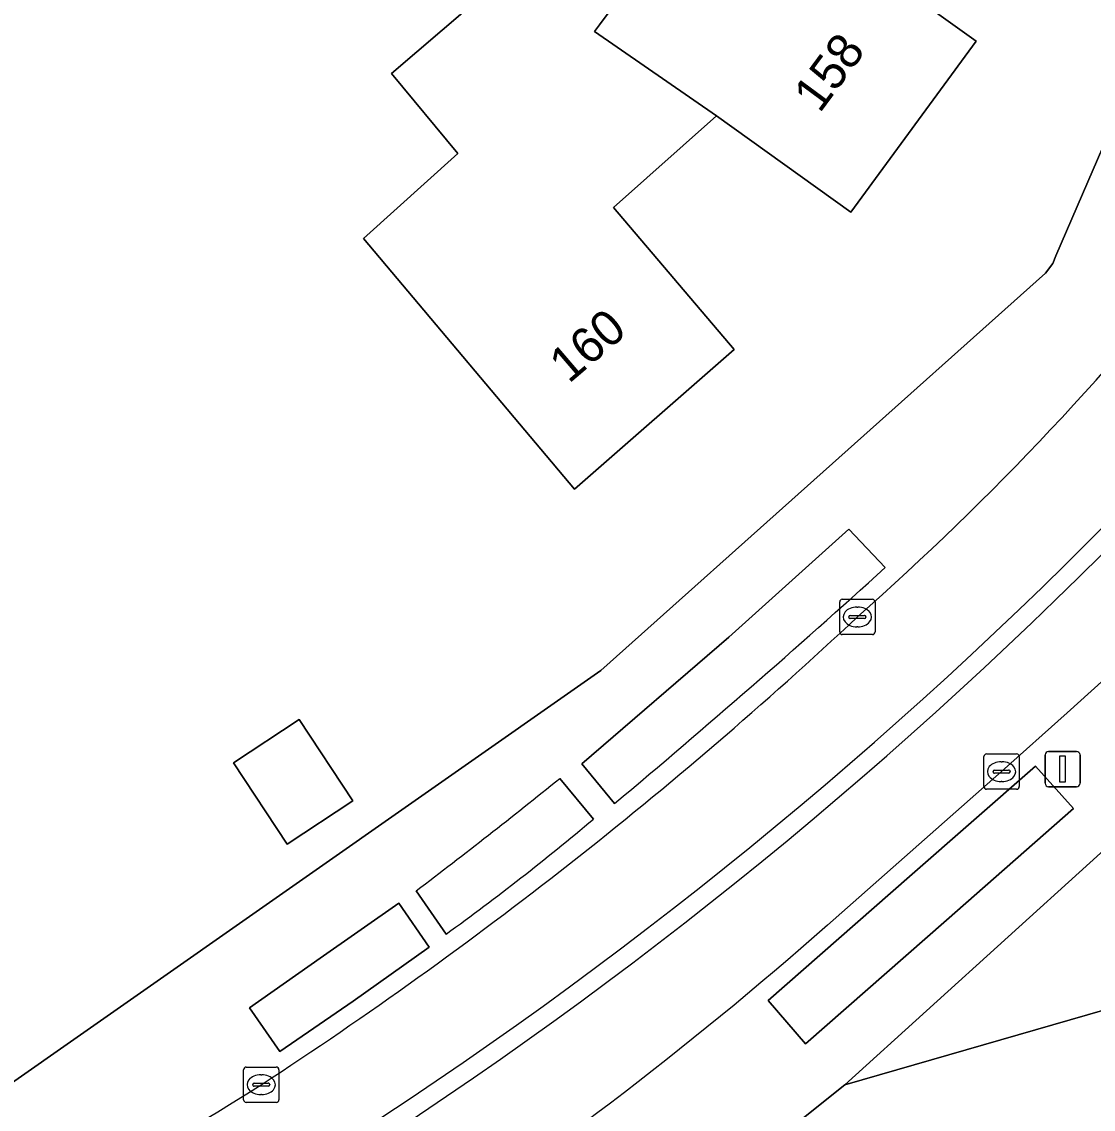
# Model space of a CAD drawing. Extents: x 162879 to 165540, y 384011 to 385181.
# Drawn here: x 164293.2 to 164323.55, y 384536.21 to 384567.03 of the extents above; entities that cross this region are included whole.
import ezdxf

# ---------------------------------------------------------------- set-up
doc = ezdxf.new("R2010")
doc.units = 0
for name, color, linetype in [('IMGEO_Erf', 7, 'Continuous'), ('IMGEO_Groenvoorziening', 7, 'Continuous'), ('IMGEO_Kolk', 7, 'Continuous'), ('IMGEO_Lichtmast', 7, 'Continuous'), ('IMGEO_Pand', 7, 'Continuous'), ('IMGEO_Pand_nummerreeks', 7, 'Continuous'), ('IMGEO_Parkeervlak_open', 7, 'Continuous'), ('IMGEO_Rijbaan_lokaal_gesloten', 7, 'Continuous'), ('IMGEO_Rijbaan_lokaal_open', 7, 'Continuous'), ('IMGEO_Voetpad_open', 7, 'Continuous')]:
    doc.layers.add(name, color=color, linetype=linetype)

msp = doc.modelspace()

# ---------------------------------------------------------------- linework, layer by layer
at = {"layer": 'IMGEO_Erf'}
for points in [[(164289.768, 384534.7), (164291.477, 384535.954), (164309.602, 384548.644), (164322.198, 384559.899), (164322.408, 384560.17), (164322.494, 384560.391), (164335.312, 384590.058), (164348.766, 384620.706), (164354.011, 384618.805), (164357.798, 384629.685), (164376.258, 384683.505)], [(164320.513, 384586.055), (164319.573, 384583.969), (164322.114, 384583.167), (164320.23, 384578.554), (164325.026, 384576.513), (164322.622, 384571.008), (164318.321, 384572.735), (164315.977, 384569.53), (164320.233, 384566.475), (164316.686, 384561.628), (164312.875, 384564.356), (164309.958, 384561.761), (164313.379, 384557.737), (164308.856, 384553.779), (164302.874, 384560.885), (164305.55, 384563.29), (164303.667, 384565.559), (164307.195, 384568.58), (164307.56, 384568.893), (164307.135, 384569.196), (164309.168, 384571.906), (164312.133, 384575.86)], [(164343.231, 384535.083), (164338.601, 384533.743), (164336.389, 384533.103), (164335.651, 384535.572), (164334.209, 384540.468), (164333.765, 384541.881), (164316.513, 384536.895), (164306.606, 384528.987), (164302.056, 384525.919), (164297.225, 384523.229), (164291.581, 384520.639), (164290.508, 384520.429), (164285.786, 384518.69), (164283.972, 384516.463), (164283.48, 384513.165), (164284.083, 384509.933), (164286.485, 384500)]]:
    msp.add_lwpolyline(points, dxfattribs=at)
msp.add_lwpolyline([(164302.574, 384544.948), (164300.713, 384543.723), (164299.198, 384546.024), (164301.059, 384547.249)], close=True, dxfattribs=at)
at = {"layer": 'IMGEO_Groenvoorziening'}
msp.add_lwpolyline([(164317.655, 384551.556), (164316.63, 384552.65), (164313.224, 384549.585), (164309.063, 384545.999), (164309.991, 384544.872)], dxfattribs=at)
msp.add_lwpolyline([(164319.394, 384541.569), (164322.988, 384544.726), (164321.913, 384545.929), (164318.344, 384542.799), (164314.344, 384539.292), (164315.397, 384538.058)], close=True, dxfattribs=at)
msp.add_arc((164147.457, 384738.972), 253.164, 309.94182, 312.24346, dxfattribs=at)
at = {"layer": 'IMGEO_Kolk'}
for p, q in [((164316.368, 384549.732), (164316.368, 384550.584)), ((164316.443, 384550.658), (164317.295, 384550.658)), ((164316.856, 384550.438), (164316.881, 384550.438)), ((164317.369, 384550.584), (164317.369, 384549.732)), ((164316.627, 384550.152), (164316.627, 384550.164)), ((164317.065, 384550.115), (164316.667, 384550.115)), ((164316.67, 384550.201), (164317.068, 384550.201)), ((164317.111, 384550.164), (164317.111, 384550.152)), ((164316.879, 384549.878), (164316.854, 384549.878)), ((164317.295, 384549.658), (164316.443, 384549.658)), ((164320.455, 384545.349), (164320.455, 384546.201)), ((164320.53, 384546.275), (164321.382, 384546.275)), ((164320.943, 384546.055), (164320.968, 384546.055)), ((164321.456, 384546.201), (164321.456, 384545.349)), ((164320.714, 384545.769), (164320.714, 384545.781)), ((164320.757, 384545.818), (164321.155, 384545.818)), ((164321.198, 384545.781), (164321.198, 384545.769)), ((164321.152, 384545.732), (164320.754, 384545.732)), ((164320.966, 384545.495), (164320.941, 384545.495)), ((164321.382, 384545.275), (164320.53, 384545.275)), ((164299.48, 384536.476), (164299.48, 384537.328)), ((164299.555, 384537.402), (164300.407, 384537.402)), ((164299.968, 384537.182), (164299.993, 384537.182)), ((164300.481, 384537.328), (164300.481, 384536.476)), ((164299.739, 384536.896), (164299.739, 384536.908)), ((164300.177, 384536.859), (164299.779, 384536.859)), ((164299.782, 384536.945), (164300.18, 384536.945)), ((164300.223, 384536.908), (164300.223, 384536.896)), ((164299.991, 384536.622), (164299.966, 384536.622)), ((164300.407, 384536.402), (164299.555, 384536.402))]:
    msp.add_line(p, q, dxfattribs=at)
for points in [[(164316.368, 384549.732), (164316.368, 384550.584)], [(164316.443, 384550.658), (164317.295, 384550.658)], [(164317.369, 384550.584), (164317.369, 384549.732)], [(164317.295, 384549.658), (164316.443, 384549.658)], [(164320.455, 384545.349), (164320.455, 384546.201)], [(164320.53, 384546.275), (164321.382, 384546.275)], [(164321.456, 384546.201), (164321.456, 384545.349)], [(164321.382, 384545.275), (164320.53, 384545.275)], [(164299.48, 384536.476), (164299.48, 384537.328)], [(164299.555, 384537.402), (164300.407, 384537.402)], [(164300.481, 384537.328), (164300.481, 384536.476)], [(164300.407, 384536.402), (164299.555, 384536.402)]]:
    msp.add_lwpolyline(points, dxfattribs=at)
for centre, radius, start, end in [((164316.445, 384550.582), 0.0765, 91.552, 178.448), ((164316.445, 384550.582), 0.0765, 91.552, 178.448), ((164317.293, 384550.582), 0.0765, 1.552, 88.448), ((164317.293, 384550.582), 0.0765, 1.552, 88.448), ((164316.667, 384550.161), 0.0403, 85.8775, 175.7526), ((164316.664, 384550.151), 0.0366, 178.938, 274.7102), ((164317.068, 384550.158), 0.043, 264.8664, 352.4533), ((164317.072, 384550.163), 0.0386, 1.7309, 96.639), ((164316.445, 384549.734), 0.0765, 181.552, 268.448), ((164316.445, 384549.734), 0.0765, 181.552, 268.448), ((164317.293, 384549.734), 0.0765, 271.552, 358.448), ((164317.293, 384549.734), 0.0765, 271.552, 358.448), ((164320.532, 384546.199), 0.0765, 91.552, 178.448), ((164320.532, 384546.199), 0.0765, 91.552, 178.448), ((164321.38, 384546.199), 0.0765, 1.552, 88.448), ((164321.38, 384546.199), 0.0765, 1.552, 88.448), ((164320.754, 384545.778), 0.0403, 85.8775, 175.7526), ((164320.751, 384545.768), 0.0366, 178.938, 274.7102), ((164321.155, 384545.775), 0.043, 264.8664, 352.4533), ((164321.159, 384545.78), 0.0386, 1.7309, 96.639), ((164320.532, 384545.351), 0.0765, 181.552, 268.448), ((164320.532, 384545.351), 0.0765, 181.552, 268.448), ((164321.38, 384545.351), 0.0765, 271.552, 358.448), ((164321.38, 384545.351), 0.0765, 271.552, 358.448), ((164299.557, 384537.326), 0.0765, 91.552, 178.448), ((164299.557, 384537.326), 0.0765, 91.552, 178.448), ((164300.405, 384537.326), 0.0765, 1.552, 88.448), ((164300.405, 384537.326), 0.0765, 1.552, 88.448), ((164299.779, 384536.905), 0.0403, 85.8775, 175.7526), ((164299.776, 384536.895), 0.0366, 178.938, 274.7102), ((164300.18, 384536.902), 0.043, 264.8664, 352.4533), ((164300.184, 384536.907), 0.0386, 1.7309, 96.639), ((164299.557, 384536.478), 0.0765, 181.552, 268.448), ((164299.557, 384536.478), 0.0765, 181.552, 268.448), ((164300.405, 384536.478), 0.0765, 271.552, 358.448), ((164300.405, 384536.478), 0.0765, 271.552, 358.448)]:
    msp.add_arc(centre, radius, start, end, dxfattribs=at)
for centre, major_axis, ratio, start_param, end_param in [((164316.855, 384550.158), (-0.387, 0.002), 0.722429, 4.712389, 7.853982), ((164316.88, 384550.158), (-0.39, 0.002), 0.717154, 1.570796, 4.712389), ((164320.942, 384545.775), (-0.387, 0.002), 0.722429, 4.712389, 7.853982), ((164320.967, 384545.775), (-0.39, 0.002), 0.717154, 1.570796, 4.712389), ((164299.967, 384536.902), (-0.387, 0.002), 0.722429, 4.712389, 7.853982), ((164299.992, 384536.902), (-0.39, 0.002), 0.717154, 1.570796, 4.712389)]:
    msp.add_ellipse(centre, major_axis=major_axis, ratio=ratio, start_param=start_param, end_param=end_param, dxfattribs=at)
at = {"layer": 'IMGEO_Lichtmast'}
for p, q in [((164322.187, 384545.447), (164322.187, 384546.247)), ((164322.187, 384546.247), (164322.187, 384545.447)), ((164322.287, 384546.347), (164323.077, 384546.347)), ((164323.077, 384546.347), (164322.287, 384546.347)), ((164323.177, 384546.247), (164323.177, 384545.447)), ((164323.177, 384545.447), (164323.177, 384546.247)), ((164323.077, 384545.347), (164322.287, 384545.347)), ((164322.287, 384545.347), (164323.077, 384545.347))]:
    msp.add_line(p, q, dxfattribs=at)
msp.add_lwpolyline([(164322.607, 384546.222), (164322.757, 384546.222), (164322.757, 384545.472), (164322.607, 384545.472), (164322.607, 384546.222)], dxfattribs=at)
for centre, start, end in [((164322.287, 384546.247), 90, 180), ((164322.287, 384546.247), 90, 180), ((164323.077, 384546.247), 0, 90), ((164323.077, 384546.247), 360, 90), ((164322.287, 384545.447), 180, 270), ((164322.287, 384545.447), 180, 270), ((164323.077, 384545.447), 270, 0), ((164323.077, 384545.447), 270, 0)]:
    msp.add_arc(centre, 0.1, start, end, dxfattribs=at)
at = {"layer": 'IMGEO_Pand'}
for points in [[(164315.977, 384569.53), (164318.321, 384572.735), (164313.871, 384574.59), (164314.063, 384575.042), (164312.133, 384575.86), (164309.168, 384571.906), (164307.135, 384569.196), (164307.56, 384568.893), (164309.806, 384567.264), (164309.565, 384566.936), (164309.426, 384566.747), (164312.875, 384564.356), (164316.686, 384561.628), (164320.233, 384566.475)], [(164309.958, 384561.761), (164312.875, 384564.356), (164309.426, 384566.747), (164309.565, 384566.936), (164309.806, 384567.264), (164307.56, 384568.893), (164307.195, 384568.58), (164303.667, 384565.559), (164305.55, 384563.29), (164302.874, 384560.885), (164308.856, 384553.779), (164313.379, 384557.737)], [(164302.574, 384544.948), (164301.059, 384547.249), (164299.198, 384546.024), (164300.713, 384543.723)]]:
    msp.add_lwpolyline(points, close=True, dxfattribs=at)
at = {"layer": 'IMGEO_Parkeervlak_open'}
for points in [[(164309.39, 384544.428), (164308.439, 384545.584)], [(164304.372, 384542.401), (164305.221, 384541.172)]]:
    msp.add_lwpolyline(points, dxfattribs=at)
msp.add_lwpolyline([(164303.875, 384542.045), (164301.653, 384540.485), (164299.643, 384539.082), (164300.511, 384537.839), (164302.587, 384539.269), (164304.737, 384540.797)], close=True, dxfattribs=at)
for centre, radius, start, end in [((164205.526, 384672.889), 163.7, 307.14435, 308.95202), ((164262.595, 384600.047), 72.686, 305.90459, 310.07528)]:
    msp.add_arc(centre, radius, start, end, dxfattribs=at)
at = {"layer": 'IMGEO_Rijbaan_lokaal_gesloten'}
msp.add_lwpolyline([(164316.021, 384541.428), (164320.956, 384545.775), (164322.814, 384547.439), (164325.829, 384550.165)], dxfattribs=at)
for centre, radius, start, end in [((164233.509, 384642.199), 127.149, 294.57204, 321.27787), ((164233.476, 384642.181), 127.678, 294.58672, 321.29938), ((164262.006, 384612.215), 82.831, 311.47927, 322.03177), ((164232.354, 384640.444), 123.671, 303.15011, 313.10918), ((164243.341, 384623.883), 109.914, 303.10707, 311.39454), ((164239.746, 384632.591), 113.069, 294.34745, 302.18983)]:
    msp.add_arc(centre, radius, start, end, dxfattribs=at)
at = {"layer": 'IMGEO_Rijbaan_lokaal_open'}
for centre, radius, start, end in [((164233.509, 384642.199), 127.149, 294.57204, 321.27787), ((164233.476, 384642.181), 127.678, 294.58672, 321.29938)]:
    msp.add_arc(centre, radius, start, end, dxfattribs=at)
at = {"layer": 'IMGEO_Voetpad_open'}
for points in [[(164377.118, 384685.851), (164376.258, 384683.505), (164357.798, 384629.685), (164354.011, 384618.805), (164348.766, 384620.706), (164335.312, 384590.058), (164322.494, 384560.391), (164322.408, 384560.17), (164322.198, 384559.899), (164309.602, 384548.644), (164291.477, 384535.954), (164289.768, 384534.7)], [(164313.224, 384549.585), (164316.63, 384552.65), (164317.655, 384551.556)], [(164365.199, 384551.81), (164360.677, 384550.83), (164353.181, 384548.995), (164348.324, 384547.746), (164334.009, 384543.621), (164333.461, 384544.895), (164330.834, 384544.129), (164328.081, 384547.382), (164316.513, 384536.895), (164333.765, 384541.881), (164347.315, 384545.827), (164352.183, 384547.183), (164368.31, 384551.058), (164368.752, 384551.051), (164368.754, 384551.493)], [(164288.842, 384524.104), (164283.876, 384521.927), (164284.064, 384521.474), (164284.813, 384519.697), (164285.786, 384518.69), (164290.508, 384520.429), (164291.581, 384520.639), (164297.225, 384523.229), (164302.056, 384525.919), (164306.606, 384528.987), (164316.513, 384536.895), (164328.081, 384547.382), (164332.093, 384551.069)], [(164325.829, 384550.165), (164322.814, 384547.439), (164320.956, 384545.775), (164316.021, 384541.428)], [(164309.991, 384544.872), (164309.063, 384545.999), (164313.224, 384549.585)], [(164308.439, 384545.584), (164309.39, 384544.428)], [(164305.221, 384541.172), (164304.372, 384542.401)]]:
    msp.add_lwpolyline(points, dxfattribs=at)
for points in [[(164322.988, 384544.726), (164319.394, 384541.569), (164315.397, 384538.058), (164314.344, 384539.292), (164318.344, 384542.799), (164321.913, 384545.929)], [(164303.875, 384542.045), (164304.737, 384540.797), (164302.587, 384539.269), (164300.511, 384537.839), (164299.643, 384539.082), (164301.653, 384540.485)]]:
    msp.add_lwpolyline(points, close=True, dxfattribs=at)
for centre, radius, start, end in [((164262.006, 384612.215), 82.831, 311.47927, 322.03177), ((164147.457, 384738.972), 253.164, 309.94182, 312.24346), ((164232.354, 384640.444), 123.671, 303.15011, 313.10918), ((164205.526, 384672.889), 163.7, 307.14435, 308.95202), ((164262.595, 384600.047), 72.686, 305.90459, 310.07528), ((164243.341, 384623.883), 109.914, 303.10707, 311.39454), ((164239.746, 384632.591), 113.069, 294.34745, 302.18983)]:
    msp.add_arc(centre, radius, start, end, dxfattribs=at)

# ---------------------------------------------------------------- texts
at = {"layer": 'IMGEO_Pand_nummerreeks'}
for s, rotation, p in [('158', 53.5773, (164315.8, 384564.41)), ('160', 40.5826, (164308.694, 384556.753))]:
    msp.add_text(s, height=1, rotation=rotation, dxfattribs=at).set_placement(p)

doc.saveas('drawing.dxf')
